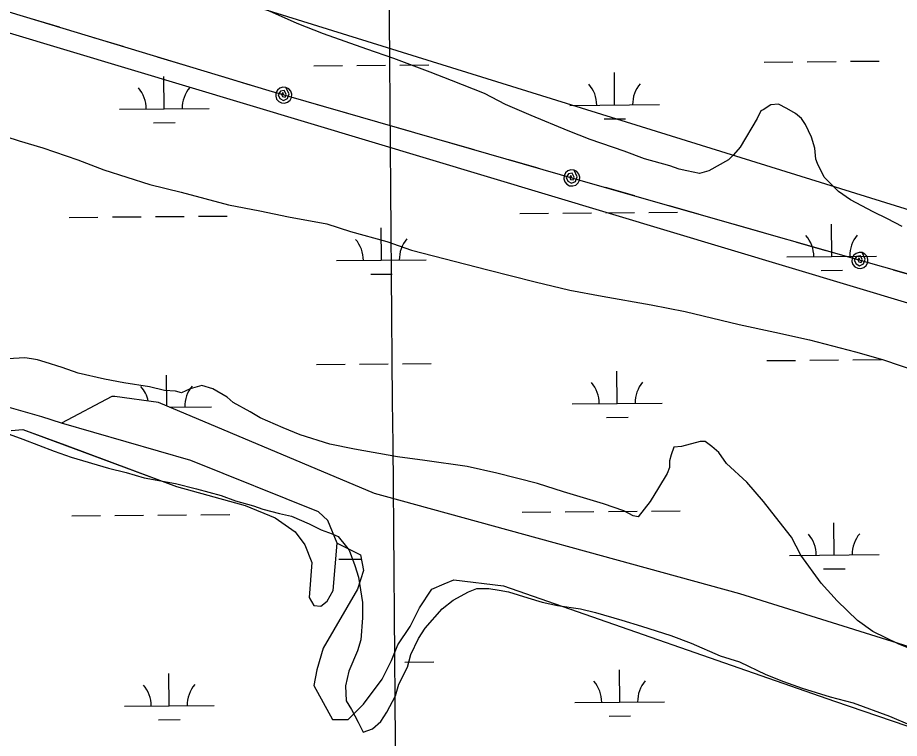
# Model space of a CAD drawing. Extents: x 3567028 to 3605064, y 510945 to 536587.
# Drawn here: x 3591807 to 3592790, y 530212 to 531015 of the extents above; entities that cross this region are included whole.
import ezdxf

# ---------------------------------------------------------------- set-up
doc = ezdxf.new("R2010")
doc.units = 0
for name, color, linetype in [('V-GRID-MAJR', 7, 'Continuous'), ('V-SITE-VEGE', 7, 'Continuous'), ('V-TOPO-SHOR', 7, 'Continuous'), ('V-UTIL-LINE', 7, 'Continuous'), ('V-WETL-SWMP', 7, 'Continuous')]:
    doc.layers.add(name, color=color, linetype=linetype)

msp = doc.modelspace()

# ---------------------------------------------------------------- linework, layer by layer
at = {"layer": 'V-GRID-MAJR'}
msp.add_spline([(3592345.91, 516527.14400000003), (3592293.9250000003, 522584.81), (3592241.914, 528645.559), (3592189.9020000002, 534706.322), (3592189.876, 534709.392)], degree=3, dxfattribs=at)
at = {"layer": 'V-SITE-VEGE'}
for p, q in [((3592118.9020000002, 531008.1199999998), (3592074.5530000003, 531028.0299999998)), ((3592148.1580000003, 530996.7369999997), (3592118.9020000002, 531008.1199999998)), ((3592196.292, 530979.6509999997), (3592148.1580000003, 530996.7369999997)), ((3592226.494, 530969.2119999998), (3592196.292, 530979.6509999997)), ((3592267.075, 530954.03), (3592226.494, 530969.212)), ((3592290.668, 530944.546), (3592267.075, 530954.03)), ((3592327.472, 530930.3159999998), (3592290.668, 530944.546)), ((3592351.061, 530917.9979999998), (3592327.472, 530930.3159999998)), ((3592379.3710000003, 530905.671), (3592351.061, 530917.998)), ((3592646.647, 530917.479), (3592638.14, 530911.8289999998)), ((3592655.15, 530918.407), (3592646.647, 530917.479)), ((3592664.586, 530913.6699999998), (3592655.15, 530918.407)), ((3592674.019, 530907.987), (3592664.586, 530913.6699999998)), ((3592420.894, 530888.5989999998), (3592379.3710000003, 530905.6709999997)), ((3592631.512, 530902.3959999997), (3592612.568, 530870.3200000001)), ((3592635.3030000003, 530910.889), (3592631.512, 530902.3959999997)), ((3592638.14, 530911.8289999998), (3592635.3030000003, 530910.8889999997)), ((3592680.619, 530902.3099999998), (3592674.019, 530907.987)), ((3592685.33, 530895.691), (3592680.619, 530902.3099999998)), ((3592691.914, 530881.514), (3592685.33, 530895.691)), ((3592445.429, 530879.1119999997), (3592420.894, 530888.5989999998)), ((3592483.182, 530865.825), (3592445.429, 530879.112)), ((3592695.67, 530869.231), (3592691.914, 530881.514)), ((3592505.8310000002, 530857.2869999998), (3592483.182, 530865.8249999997)), ((3592612.568, 530870.3200000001), (3592604.9990000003, 530861.833)), ((3592696.594, 530856.9509999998), (3592695.67, 530869.231)), ((3592534.148, 530849.6799999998), (3592505.8310000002, 530857.2869999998)), ((3592599.322, 530856.1789999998), (3592577.58, 530843.938)), ((3592604.9990000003, 530861.833), (3592599.322, 530856.1789999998)), ((3592698.4760000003, 530852.226), (3592696.594, 530856.9509999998)), ((3592544.532, 530845.885), (3592534.148, 530849.68)), ((3592553.0270000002, 530843.983), (3592544.532, 530845.885)), ((3592567.187, 530841.1240000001), (3592553.0270000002, 530843.983)), ((3592577.58, 530843.938), (3592567.187, 530841.1240000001)), ((3592706.002, 530837.1039999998), (3592698.4760000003, 530852.226)), ((3592722.0300000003, 530821.0210000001), (3592706.002, 530837.1039999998)), ((3592735.233, 530811.553), (3592722.0300000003, 530821.0210000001)), ((3592760.708, 530798.2879999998), (3592735.233, 530811.553)), ((3592776.75, 530790.704), (3592760.708, 530798.2879999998)), ((3592792.788, 530782.176), (3592776.75, 530790.704))]:
    msp.add_line(p, q, dxfattribs=at)
for points in [[(3591779.876, 530886.811), (3591809.136, 530877.314), (3591835.563, 530869.714), (3591874.2600000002, 530856.424), (3591903.5160000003, 530845.044), (3591954.483, 530828.897), (3591989.409, 530820.337), (3592042.27, 530806.078), (3592077.201, 530799.406), (3592109.2970000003, 530792.74), (3592151.781, 530785.109), (3592178.208, 530776.5650000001), (3592218.795, 530765.159), (3592246.167, 530755.669), (3592331.122, 530733.7980000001), (3592383.983, 530720.484), (3592422.686, 530710.973), (3592458.561, 530704.299), (3592513.316, 530694.759), (3592551.079, 530687.139), (3592611.4930000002, 530672.866), (3592651.142, 530664.297), (3592689.848, 530655.731), (3592740.818, 530642.421), (3592771.024, 530633.868), (3592812.551, 530619.631)], [(3592813.893, 530307.0380000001), (3592789.356, 530316.527), (3592760.1040000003, 530330.7440000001), (3592743.126, 530343.05), (3592720.5, 530364.81), (3592702.59, 530384.674), (3592679.982, 530415.877), (3592669.63, 530435.724), (3592651.7260000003, 530458.422), (3592638.535, 530475.4450000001), (3592619.685, 530497.199), (3592597.059, 530518.015), (3592588.578, 530530.307), (3592581.035, 530536.93), (3592573.491, 530542.609), (3592567.824, 530542.62), (3592547.039, 530536.99), (3592538.537, 530536.062), (3592535.6890000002, 530527.567), (3592533.79, 530520.96), (3592533.776, 530513.405), (3592530.931, 530506.7980000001), (3592521.4590000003, 530490.76), (3592511.989, 530475.666), (3592498.741, 530458.693), (3592493.072, 530459.647), (3592482.697, 530465.33), (3592460.044, 530472.924), (3592415.682, 530486.224), (3592386.4220000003, 530495.72), (3592341.112, 530507.132), (3592308.072, 530514.7440000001), (3592260.865, 530521.437), (3592230.653, 530525.269), (3592182.505, 530533.852), (3592155.127, 530539.566), (3592122.093, 530550.013), (3592103.219, 530557.601), (3592077.739, 530568.977), (3592066.42, 530575.609), (3592047.5500000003, 530586.029), (3592040.949, 530591.706), (3592024.911, 530601.178), (3592012.642, 530604.977), (3591999.414, 530601.223), (3591989.9620000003, 530596.517), (3591983.355, 530598.419), (3591971.079, 530599.384), (3591954.0870000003, 530603.191), (3591925.767, 530607.963), (3591904.051, 530611.779), (3591874.787, 530618.441), (3591856.856, 530625.082), (3591837.978, 530630.784), (3591829.485, 530633.631), (3591822.876, 530634.587), (3591815.321, 530635.544), (3591796.432, 530634.632)], [(3591789.68, 530553.429), (3591813.275, 530544.889), (3591848.191, 530531.605), (3591867.068, 530524.962), (3591908.599, 530512.612), (3591928.4220000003, 530507.857), (3591948.244, 530502.155), (3591983.1750000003, 530495.483), (3592006.772, 530489.775), (3592034.148, 530482.1730000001), (3592050.1920000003, 530476.477), (3592070.012, 530470.778), (3592080.396, 530466.981), (3592099.274, 530462.225), (3592112.49, 530459.37)], [(3592112.49, 530459.37), (3592132.306, 530450.834), (3592145.5160000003, 530444.203), (3592157.785, 530439.458), (3592164.392, 530436.613), (3592173.815, 530425.265), (3592176.6410000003, 530421.482), (3592183.222, 530404.4720000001), (3592186.9760000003, 530391.2440000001), (3592191.645, 530362.906), (3592191.6180000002, 530345.907), (3592189.685, 530321.356), (3592185.886, 530309.084), (3592176.404, 530286.437), (3592172.599, 530270.389), (3592173.512, 530253.389), (3592179.162, 530243.935), (3592186.693, 530229.757), (3592192.339, 530218.4130000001), (3592202.735, 530222.1730000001), (3592212.1950000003, 530230.656), (3592218.822, 530241.033), (3592228.298, 530258.959), (3592232.097, 530272.1730000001), (3592241.573, 530291.045), (3592245.376, 530305.203), (3592253.906, 530323.131), (3592261.482, 530334.451), (3592280.407, 530356.139), (3592292.702, 530365.56), (3592309.716, 530374.974), (3592319.166, 530378.735), (3592332.3880000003, 530378.712), (3592343.717, 530376.803), (3592354.1010000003, 530374.897), (3592375.809, 530368.2490000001), (3592391.855, 530363.497), (3592408.848, 530359.6900000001), (3592434.339, 530355.8690000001), (3592451.3310000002, 530352.061), (3592480.591, 530343.511), (3592502.302, 530336.861), (3592535.336, 530326.414), (3592557.985, 530317.876), (3592590.069, 530303.655), (3592611.7800000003, 530297.005), (3592641.029, 530282.79), (3592660.848, 530275.2), (3592681.611, 530267.608), (3592712.759, 530258.109), (3592738.2460000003, 530251.453), (3592778.825, 530236.274), (3592801.474, 530226.789)]]:
    msp.add_lwpolyline(points, dxfattribs=at)
at = {"layer": 'V-TOPO-SHOR'}
msp.add_lwpolyline([(3591800.2460000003, 530554.672), (3591812.929, 530555.997), (3591859.7260000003, 530538.603), (3591984.346, 530492.282), (3592060.733, 530471.026), (3592094.156, 530457.589), (3592116.494, 530441.817), (3592127.184, 530427.2930000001), (3592135.157, 530407.64), (3592131.974, 530368.785), (3592137.273, 530359.578), (3592145.0470000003, 530359.072), (3592152.3170000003, 530364.741), (3592158.752, 530376.269), (3592163.241, 530429.365), (3592153.12, 530454.259), (3592142.649, 530464.237), (3592000.27, 530521.105), (3591856.236, 530562.7660000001), (3591834.339, 530569.77), (3591740.241, 530596.632)], dxfattribs=at)
at = {"layer": 'V-UTIL-LINE'}
for points in [[(3596327.841, 519244.746), (3596555.728, 520553.549), (3596608.667, 520856.413), (3596642.754, 521383.228), (3596692.819, 522849.996), (3596727.615, 524403.389), (3596836.396, 524401.591), (3596810.274, 524627.486), (3596703.19, 525544.981), (3596437.399, 527490.3640000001), (3596297.254, 528599.709), (3596136.12, 529068.598), (3595798.554, 529823.131), (3595723.9450000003, 529790.571), (3593807.529, 530393.433), (3590721.455, 531321.394), (3590641.1350000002, 531392.884), (3586481.8540000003, 532688.713), (3586460.598, 532628.866), (3586412.097, 532649.962), (3586125.9930000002, 532775.1730000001), (3585921.613, 532944.801), (3585269.657, 534343.269), (3585128.275264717, 534649.8192223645)], [(3585262.885397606, 534650.9548145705), (3586025.617, 533001.311), (3586128.154, 532876.486), (3589487.517, 531831.145), (3594583.7600000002, 530246.165), (3594630.254, 530174.414), (3594544.4280000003, 526966.932), (3594544.435, 526966.216), (3594533.4590000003, 526554.787), (3594478.663, 524510.1460000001), (3594531.727, 524441.626), (3594542.4930000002, 524391.382), (3594726.2970000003, 524375.643), (3594242.082, 521684.276), (3594146.019, 521331.75800000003), (3594061.42, 521334.488), (3594004.16, 521248.001), (3593910.384, 521193.727), (3593722.335, 520581.025), (3593792.253, 520296.648)], [(3593288.96138359, 527030.4099129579), (3593351.909257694, 527580.1378134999), (3593411.854137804, 527984.7870042), (3593469.774021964, 528404.3511650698), (3593516.646928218, 528807.0533596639), (3593573.397814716, 529200.022573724), (3593783.649394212, 530442.0490896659), (3593307.024347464, 530576.4588208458), (3592877.9022057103, 530706.443560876), (3592453.53305445, 530827.8603180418), (3592087.5627863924, 530933.0901075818), (3591656.3266488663, 531063.906845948), (3591245.748470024, 531186.07060162)], [(3591853.980253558, 531003.9479658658), (3591821.4443186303, 531013.817946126)], [(3591924.79411193, 530982.467008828), (3591892.258177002, 530992.33598909)], [(3591995.6059703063, 530960.9850517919), (3591963.070035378, 530970.8550320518)], [(3592066.419828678, 530939.504094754), (3592033.88389375, 530949.3740750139)], [(3592103.809753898, 530928.418116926), (3592102.8907557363, 530931.1451114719), (3592101.5107584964, 530929.2711152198), (3592102.45375661, 530926.692120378), (3592105.3397508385, 530926.1991213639), (3592106.432748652, 530929.41611493), (3592104.26375299, 530933.573106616), (3592100.044761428, 530932.9361078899), (3592097.5057665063, 530928.7881161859), (3592099.519762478, 530924.6761244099), (3592103.4457546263, 530922.5381286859), (3592107.86874578, 530924.463124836), (3592109.697742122, 530929.6551144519), (3592106.2967489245, 530937.0680996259), (3592102.797755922, 530937.36109904), (3592099.4517626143, 530936.293101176), (3592096.769767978, 530934.0261057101), (3592095.1597711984, 530930.9051119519), (3592094.8667717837, 530927.4061189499), (3592095.934769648, 530924.06112564), (3592098.201765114, 530921.3791310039), (3592101.322758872, 530919.7691342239), (3592104.821751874, 530919.475134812), (3592108.1677451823, 530920.544132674), (3592110.84873982, 530922.81112814), (3592112.459736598, 530925.9311218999), (3592112.752736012, 530929.4311148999), (3592111.684738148, 530932.7761082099), (3592109.417742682, 530935.4581028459), (3592106.2967489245, 530937.0680996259)], [(3592173.966613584, 530908.2461572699), (3592141.290678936, 530917.6411384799)], [(3592245.085471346, 530887.7961981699), (3592212.4095366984, 530897.192179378)], [(3592316.202329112, 530867.3482390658), (3592283.526394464, 530876.7432202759)], [(3592387.3211868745, 530846.8982799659), (3592354.645252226, 530856.2942611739)], [(3592424.802111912, 530836.1213015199), (3592423.8831137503, 530838.847296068), (3592422.5031165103, 530836.974299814), (3592423.446114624, 530834.395304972), (3592426.3321088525, 530833.9023059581), (3592427.425106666, 530837.1192995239), (3592425.256111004, 530841.2752912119), (3592421.037119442, 530840.6392924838), (3592418.4981245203, 530836.4913007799), (3592420.512120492, 530832.3793090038), (3592424.4381126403, 530830.2413132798), (3592428.861103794, 530832.1663094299), (3592430.6901001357, 530837.3582990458), (3592427.2891069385, 530844.77128422), (3592423.7901139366, 530845.064283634), (3592420.445120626, 530843.99628577), (3592417.76312599, 530841.729290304), (3592416.15312921, 530838.608296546), (3592415.859129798, 530835.1093035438), (3592416.927127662, 530831.7643102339), (3592419.194123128, 530829.082315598), (3592422.315116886, 530827.4723188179), (3592425.814109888, 530827.178319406), (3592429.1601031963, 530828.2463172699), (3592431.842097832, 530830.5143127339), (3592433.452094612, 530833.634306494), (3592433.745094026, 530837.1332994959), (3592432.677096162, 530840.479292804), (3592430.410100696, 530843.1612874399), (3592427.2891069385, 530844.77128422)], [(3592494.9749715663, 530816.0033417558), (3592462.287036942, 530825.3553230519)], [(3592566.119829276, 530795.647382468), (3592533.4318946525, 530805.0003637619)], [(3592637.264686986, 530775.292423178), (3592604.575752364, 530784.6454044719)], [(3592708.409544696, 530754.937463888), (3592675.721610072, 530764.289445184)], [(3592745.9054697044, 530744.2094853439), (3592744.98247155, 530746.9344798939), (3592743.6054743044, 530745.0584836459), (3592744.551472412, 530742.4814887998), (3592747.4384666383, 530741.9924897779), (3592748.5264644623, 530745.210483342), (3592746.35246881, 530749.3644750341), (3592742.1334772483, 530748.7214763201), (3592739.6004823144, 530744.570484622), (3592741.6194782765, 530740.4614928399), (3592745.548470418, 530738.3284971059), (3592749.969461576, 530740.259493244), (3592751.791457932, 530745.4544828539), (3592748.380464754, 530752.8624680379), (3592744.881471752, 530753.15146746), (3592741.5374784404, 530752.0784696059), (3592738.858483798, 530749.8074741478), (3592737.25248701, 530746.685480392), (3592736.963487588, 530743.185487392), (3592738.0364854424, 530739.8414940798), (3592740.3064809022, 530737.1624994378), (3592743.429474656, 530735.55650265), (3592746.9284676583, 530735.2675032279), (3592750.27246097, 530736.3405010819), (3592752.951455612, 530738.6114965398), (3592754.5574524, 530741.7334902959), (3592754.846451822, 530745.2334832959), (3592753.7744539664, 530748.5774766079), (3592751.5034585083, 530751.2564712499), (3592748.380464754, 530752.8624680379)], [(3592816.088329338, 530724.1295255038), (3592783.4003947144, 530733.4815067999)]]:
    msp.add_lwpolyline(points, dxfattribs=at)
at = {"layer": 'V-WETL-SWMP'}
for p, q in [((3592137.343088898, 530961.0301860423), (3592169.3419174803, 530961.3001351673)), ((3592185.341331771, 530961.43510973), (3592217.3401603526, 530961.7050588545)), ((3592233.3395746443, 530961.8400334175), (3592265.338403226, 530962.109982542)), ((3592639.232715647, 530965.2642368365), (3592671.2315442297, 530965.5341859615)), ((3592687.2309585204, 530965.6691605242), (3592719.229787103, 530965.9391096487)), ((3592735.2292013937, 530966.0740842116), (3592767.228029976, 530966.3440333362)), ((3592472.566612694, 530917.4266077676), (3592472.2628407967, 530953.425283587)), ((3591970.676985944, 530913.1925569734), (3591970.373214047, 530949.1912327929)), ((3591920.678816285, 530912.7707614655), (3592020.6751556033, 530913.6143524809)), ((3592422.5684430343, 530917.0048122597), (3592522.5647823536, 530917.848403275)), ((3591958.8076336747, 530897.6608936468), (3591982.8067551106, 530897.8633554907)), ((3592460.6972604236, 530901.8949444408), (3592484.6963818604, 530902.0974062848)), ((3592366.739696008, 530796.4586979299), (3592398.7385245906, 530796.7286470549)), ((3592414.7379388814, 530796.8636216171), (3592446.736767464, 530797.1335707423)), ((3592462.7361817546, 530797.2685453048), (3592494.735010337, 530797.5384944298)), ((3592510.7344246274, 530797.6734689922), (3592542.7332532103, 530797.9434181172)), ((3591864.850069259, 530792.2246471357), (3591896.8488978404, 530792.4945962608)), ((3591912.848312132, 530792.6295708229), (3591944.8471407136, 530792.8995199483)), ((3591960.8465550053, 530793.0344945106), (3591992.845383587, 530793.3044436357)), ((3592008.8447978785, 530793.4394181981), (3592040.84362646, 530793.7093673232)), ((3592714.471148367, 530748.6484909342), (3592714.16737647, 530784.6471667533)), ((3592212.581521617, 530744.41444014), (3592212.27774972, 530780.4131159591)), ((3592664.4729787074, 530748.2266954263), (3592764.4693180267, 530749.0702864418)), ((3592162.583351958, 530743.9926446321), (3592262.579691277, 530744.8362356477)), ((3592200.712169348, 530728.8827768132), (3592224.711290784, 530729.0852386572)), ((3592702.6017960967, 530733.1168276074), (3592726.6009175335, 530733.3192894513)), ((3592140.150236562, 530628.3674227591), (3592172.149065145, 530628.6373718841)), ((3592188.148479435, 530628.7723464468), (3592220.147308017, 530629.0422955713)), ((3592236.1467223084, 530629.1772701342), (3592268.1455508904, 530629.4472192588)), ((3592642.0398633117, 530632.6014735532), (3592674.038691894, 530632.8714226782)), ((3592690.038106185, 530633.0063972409), (3592722.036934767, 530633.2763463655)), ((3592738.036349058, 530633.4113209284), (3592770.03517764, 530633.6812700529)), ((3592475.373760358, 530584.7638444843), (3592475.0699884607, 530620.7625203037)), ((3591973.472212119, 530581.9425571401), (3591973.1803617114, 530616.5284695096)), ((3591834.3540082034, 530569.7853960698), (3591740.2561383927, 530596.6485382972)), ((3591912.2631229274, 530592.7705794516), (3591856.2499795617, 530562.782364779)), ((3591915.7271159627, 530592.7705718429), (3591912.2631229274, 530592.7705794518)), ((3591964.2110336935, 530585.8444819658), (3591915.7271159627, 530592.7705718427)), ((3592204.9547724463, 530484.4141965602), (3591964.2110336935, 530585.8444819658)), ((3591976.759802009, 530580.5574279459), (3592023.482303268, 530580.9515891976)), ((3592425.375590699, 530584.3420489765), (3592525.3719300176, 530585.1856399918)), ((3591856.2499795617, 530562.782364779), (3591834.3540082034, 530569.7853960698)), ((3592463.5044080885, 530569.2321811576), (3592487.503529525, 530569.4346430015)), ((3592217.207755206, 530481.0471777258), (3592204.9547724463, 530484.4141965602)), ((3592612.0431996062, 530372.5755707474), (3592217.207755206, 530481.0471777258)), ((3591915.63121852, 530459.9601180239), (3591947.6300764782, 530460.2300673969)), ((3591963.629505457, 530460.3650420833), (3591995.6283634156, 530460.634991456)), ((3592011.6277923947, 530460.7699661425), (3592043.6266503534, 530461.0399155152)), ((3592369.5468436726, 530463.7959346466), (3592401.5456722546, 530464.0658837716)), ((3592417.545086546, 530464.2008583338), (3592449.543915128, 530464.4708074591)), ((3592465.543329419, 530464.6057820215), (3592497.542158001, 530464.8757311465)), ((3592513.541572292, 530465.010705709), (3592545.5404008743, 530465.280654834)), ((3591867.632931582, 530459.5551939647), (3591899.6317895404, 530459.8251433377)), ((3592717.278296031, 530415.9857276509), (3592716.974524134, 530451.9844034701)), ((3592165.366371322, 530411.3231339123), (3592190.2511719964, 530411.5330675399)), ((3592667.2801263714, 530415.563932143), (3592767.2764656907, 530416.4075231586)), ((3592705.4089437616, 530400.4540643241), (3592729.408065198, 530400.6565261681)), ((3593722.4877279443, 530026.1149629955), (3592612.0431996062, 530372.5755707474)), ((3592142.9329707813, 530295.6977757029), (3592143.037225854, 530295.6986552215)), ((3592238.929544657, 530296.5076238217), (3592270.928402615, 530296.7775731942)), ((3591976.266608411, 530247.860090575), (3591975.9629187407, 530283.8588088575)), ((3592478.1566959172, 530252.0941452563), (3592477.853006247, 530288.0928635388)), ((3591926.2683928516, 530247.4382946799), (3592026.264823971, 530248.2818864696)), ((3592428.158480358, 530251.6723493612), (3592528.154911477, 530252.515941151)), ((3592466.287297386, 530236.5624636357), (3592490.286440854, 530236.7649256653)), ((3591964.39720988, 530232.3284089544), (3591988.3963533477, 530232.5308709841))]:
    msp.add_line(p, q, dxfattribs=at)
msp.add_lwpolyline([(3591800.2460000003, 530554.672), (3591812.929, 530555.997), (3591984.346, 530492.282), (3592060.732, 530471.025), (3592094.156, 530457.589), (3592116.494, 530441.817), (3592127.184, 530427.292), (3592135.157, 530407.64), (3592131.974, 530368.786), (3592137.273, 530359.578), (3592145.0470000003, 530359.071), (3592152.3170000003, 530364.74), (3592158.752, 530376.268), (3592163.242, 530429.366), (3592189.321, 530416.157), (3592192.784, 530398.841), (3592185.858, 530378.062), (3592147.7630000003, 530312.263), (3592140.8370000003, 530288.0210000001), (3592137.3740000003, 530270.705), (3592158.1520000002, 530232.61), (3592175.468, 530232.61), (3592192.784, 530249.926), (3592213.563, 530277.631), (3592223.952, 530298.41), (3592230.878, 530315.726), (3592244.731, 530336.505), (3592255.12, 530357.283), (3592268.973, 530378.062), (3592282.465, 530383.844), (3592293.215, 530388.452), (3592348.625, 530381.525), (3592717.4790000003, 530252.954), (3593668.295, 529928.812)], dxfattribs=at)
for centre, radius, start, end in [((3591915.432065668, 530913.2013182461), 35.24628790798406, 359.71152835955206, 41.25518669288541), ((3592025.9138933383, 530914.1333671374), 35.24628790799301, 139.71152511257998, 181.2551834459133), ((3592417.3216924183, 530917.4353690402), 35.24628790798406, 359.71152835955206, 41.25518669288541), ((3592527.803520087, 530918.3674179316), 35.24628790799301, 139.71152511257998, 181.2551834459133), ((3592157.3366013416, 530744.4232014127), 35.24628790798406, 359.71152835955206, 41.25518669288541), ((3592267.8184290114, 530745.355250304), 35.24628790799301, 139.71152511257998, 181.2551834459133), ((3592659.2262280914, 530748.6572522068), 35.24628790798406, 359.71152835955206, 41.25518669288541), ((3592769.7080557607, 530749.5893010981), 35.24628790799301, 139.71152511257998, 181.2551834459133), ((3592420.1288400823, 530584.772605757), 35.24628790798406, 359.71152835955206, 41.25518669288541), ((3592530.6106677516, 530585.7046546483), 35.24628790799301, 139.71152511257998, 181.2551834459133), ((3591918.2392133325, 530580.5385549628), 35.24628790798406, 11.350095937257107, 41.25518669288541), ((3592028.7210410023, 530581.4706038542), 35.24628790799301, 139.71152511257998, 181.2551834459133), ((3592662.0333757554, 530415.9944889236), 35.24628790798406, 359.71152835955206, 41.25518669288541), ((3592772.5152034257, 530416.9265378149), 35.24628790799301, 139.71152511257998, 181.2551834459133), ((3592422.9117260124, 530252.1029066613), 35.24628790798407, 359.7115281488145, 41.25518648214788), ((3592533.3936551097, 530253.0349564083), 35.246287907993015, 139.71152527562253, 181.25518360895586), ((3591921.021638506, 530247.86885198), 35.24628790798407, 359.7115281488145, 41.25518648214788), ((3592031.5035676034, 530248.8009017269), 35.246287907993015, 139.71152527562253, 181.25518360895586)]:
    msp.add_arc(centre, radius, start, end, dxfattribs=at)

doc.saveas('drawing.dxf')
